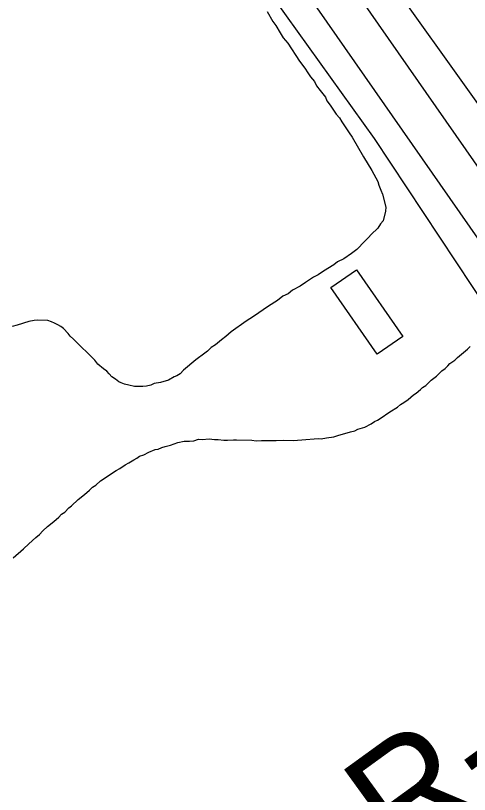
# Model space of a CAD drawing. Extents: x 3892998 to 3931244, y 278583 to 304547.
# Drawn here: x 3902660 to 3902995, y 300010 to 300585 of the extents above; entities that cross this region are included whole.
import ezdxf

# ---------------------------------------------------------------- set-up
doc = ezdxf.new("R2010")
doc.units = 0
for name, color, linetype in [('V-BLDG-OTLN', 7, 'Continuous'), ('V-LEVE-TOET', 7, 'Continuous'), ('V-RIVR-EDGE', 7, 'Continuous'), ('V-RIVR-RANG-IDEN', 7, 'Continuous'), ('V-SITE-VEGE', 7, 'Continuous'), ('V-SURV-LINE', 7, 'Continuous')]:
    doc.layers.add(name, color=color, linetype=linetype)

msp = doc.modelspace()

# ---------------------------------------------------------------- linework, layer by layer
at = {"layer": 'V-BLDG-OTLN'}
msp.add_lwpolyline([(3902911.64, 300397.34), (3902945.82, 300347.98), (3902927, 300334.96), (3902892.82, 300384.31)], close=True, dxfattribs=at)
at = {"layer": 'V-LEVE-TOET'}
for points in [[(3903452.38, 299861.72), (3903382.38, 299964.09), (3903263.29, 300140.45), (3903133.47, 300328.87), (3903011.06, 300506.23), (3902924.29, 300627.89), (3902825.08, 300772.08), (3902724.48, 300918.67), (3902644.68, 301031.66), (3902538.59, 301190.22), (3902437.41, 301330.64), (3902390.92, 301390.34), (3902362.49, 301423.12), (3902294.62, 301510.73)], [(3903267, 299989.86), (3903188.27, 300109.48), (3903098.29, 300237.84), (3903009.37, 300366.85), (3902925.07, 300494.16), (3902827.61, 300630.25), (3902735.31, 300761.97), (3902652.53, 300877.86)]]:
    msp.add_lwpolyline(points, dxfattribs=at)
at = {"layer": 'V-RIVR-EDGE'}
msp.add_spline([(3901800, 302280.75), (3901821.35, 302255.34), (3901852.83, 302218.35), (3901878.47, 302180.89), (3901907.49, 302131.77), (3901945.24, 302080.2), (3901978.64, 302034.47), (3902005.75, 302000.41), (3902060.94, 301932.77), (3902101.62, 301884.59), (3902148.1, 301829.11), (3902188.29, 301780.94), (3902273.02, 301676.32), (3902336.45, 301599.91), (3902373.23, 301550.29), (3902435.66, 301461.75), (3902481.16, 301400.45), (3902498.08, 301370.78), (3902573.59, 301268.61), (3902614.73, 301212.18), (3902639.89, 301174.72), (3902676.67, 301122.67), (3902702.33, 301090.07), (3902717.81, 301067.69), (3902729.44, 301058.92), (3902740.57, 301042.38), (3902748.78, 301020.99), (3902799.1, 300946.56), (3902823.28, 300904.74), (3902856.18, 300858.52), (3902877.48, 300828.85), (3902907.5, 300791.87), (3902952.98, 300723.76), (3902991.21, 300669.28), (3903039.12, 300603.11), (3903064.78, 300571.48), (3903083.18, 300547.64), (3903091.39, 300530.14), (3903107.84, 300506.3), (3903122.84, 300483.44), (3903163.5, 300427.49), (3903201.74, 300377.86), (3903235.14, 300335.05), (3903245.78, 300316.08), (3903281.58, 300261.11), (3903312.56, 300219.76), (3903345.46, 300170.63), (3903361.42, 300144.85), (3903395.3, 300097.17), (3903411.74, 300069.94), (3903428.65, 300032.02), (3903446.53, 299997.98), (3903470.24, 299963.44), (3903493.46, 299926.47), (3903530.23, 299871.51), (3903555.4, 299838.91), (3903589.29, 299796.09), (3903617.86, 299762.99), (3903644.98, 299729.9), (3903672.1, 299699.24), (3903702.08, 299649.63), (3903724.35, 299620.44), (3903758.25, 299583.45), (3903801.36, 299535.75), (3903821.21, 299511.9), (3903855.09, 299466.66), (3903910.27, 299394.65), (3903941.22, 299339.21), (3903956.21, 299315.86), (3903981.85, 299275.49), (3904009.44, 299236.08), (3904049.14, 299189.85), (3904076.74, 299156.27)], degree=3, dxfattribs=at)
at = {"layer": 'V-SITE-VEGE'}
for points in [[(3902845.73, 300587.87), (3902849.9, 300580.39), (3902852.19, 300577.62), (3902855.22, 300572.1), (3902857.5, 300568.55), (3902860.95, 300564.59), (3902869.7, 300551.18), (3902873.51, 300546.04), (3902875.79, 300542.49), (3902877.7, 300539.73), (3902880.76, 300536.16), (3902882.27, 300533.02), (3902884.94, 300529.46), (3902888.76, 300524.71), (3902889.88, 300521.96), (3902892.17, 300518.8), (3902896.74, 300512.09), (3902899.04, 300509.32), (3902900.94, 300506.55), (3902906.26, 300498.27), (3902908.55, 300495.11), (3902916.88, 300480.53), (3902922.96, 300470.67), (3902927.5, 300462.4), (3902928.24, 300459.66), (3902929.74, 300456.12), (3902930.86, 300452.98), (3902933.43, 300443.57), (3902932.98, 300440.46), (3902931.31, 300433.46), (3902929.31, 300431.15), (3902927.31, 300428.07), (3902922.55, 300423.46), (3902920.56, 300421.16), (3902915.8, 300416.55), (3902913.81, 300414.25), (3902911.83, 300412.33), (3902907.87, 300409.27), (3902902.34, 300405.47), (3902897.62, 300403.21), (3902894.86, 300400.91), (3902887.36, 300396.35), (3902883.42, 300393.69), (3902879.87, 300391.8), (3902873.95, 300388), (3902870.01, 300385.33), (3902864.49, 300382.3), (3902861.33, 300379.63), (3902857.39, 300377.74), (3902853.44, 300374.69), (3902846.73, 300370.51), (3902835.68, 300362.89), (3902830.16, 300359.47), (3902819.1, 300351.47), (3902815.14, 300348.02), (3902811.98, 300345.73)], [(3902811.98, 300345.73), (3902807.62, 300341.9), (3902804.46, 300340.01), (3902801.69, 300337.32), (3902797.74, 300334.27), (3902794.97, 300332.36), (3902792.99, 300330.84), (3902783.89, 300323.19), (3902781.5, 300320.5), (3902779.13, 300318.98), (3902777.17, 300318.23), (3902772.84, 300315.96), (3902766.95, 300314.11), (3902762.26, 300313.41), (3902759.9, 300312.28), (3902756.77, 300311.55), (3902754.03, 300311.21), (3902747.79, 300311.31), (3902743.51, 300312.16), (3902740.4, 300313), (3902738.07, 300313.82), (3902736.14, 300314.63), (3902733.83, 300316.62), (3902731.12, 300318.23), (3902729.21, 300320.6), (3902727.3, 300322.59), (3902724.98, 300324.19), (3902720.75, 300327.77), (3902718.46, 300330.54), (3902712.32, 300336.89), (3902709.25, 300339.67), (3902706.56, 300342.45), (3902702.72, 300346.03), (3902700.42, 300348.4), (3902698.89, 300350.38), (3902695.44, 300353.95), (3902693.52, 300355.55), (3902691.2, 300356.75), (3902688.87, 300357.97), (3902686.55, 300358.79), (3902683.84, 300360), (3902676.04, 300360.13), (3902673.69, 300359.78), (3902669.77, 300359.07), (3902661.14, 300356.48), (3902657.61, 300355.37)], [(3902716.87, 300236.91), (3902719.24, 300238.43), (3902722.8, 300241.5), (3902734.25, 300249.11), (3902737, 300250.62), (3902740.95, 300253.29), (3902743.71, 300254.8), (3902747.26, 300257.08), (3902749.62, 300258.21), (3902751.6, 300259.74), (3902754.74, 300260.86), (3902758.28, 300262.75), (3902763, 300264.62), (3902765.34, 300264.97), (3902768.09, 300266.09), (3902770.45, 300266.84), (3902774.37, 300267.94), (3902779.86, 300269.8), (3902784.56, 300270.89), (3902788.46, 300270.82), (3902791.59, 300271.16), (3902795.12, 300272.27), (3902797.85, 300272.22), (3902802.93, 300272.53), (3902806.83, 300272.07), (3902809.56, 300272.02), (3902813.84, 300271.56), (3902816.57, 300271.51), (3902820.87, 300271.83), (3902823.21, 300271.79), (3902834.52, 300271.6), (3902837.64, 300271.16), (3902841.54, 300271.48), (3902852.47, 300271.3), (3902857.54, 300271.6), (3902864.96, 300271.48), (3902871.21, 300271.76), (3902883.32, 300272.73), (3902885.66, 300272.68), (3902889.57, 300273.4), (3902895.05, 300274.09), (3902898.58, 300275.2), (3902901.32, 300275.93), (3902907.21, 300277.78), (3902910.34, 300278.51), (3902912.7, 300279.64), (3902917.8, 300281.11), (3902922.53, 300283.77), (3902924.89, 300285.29), (3902927.25, 300286.42), (3902929.22, 300287.56), (3902936.33, 300292.51), (3902941.85, 300295.93), (3902944.23, 300297.84), (3902946.59, 300299.36), (3902949.75, 300301.65), (3902953.71, 300305.09), (3902955.68, 300306.23), (3902958.85, 300308.91), (3902960.44, 300310.44), (3902962.8, 300311.96), (3902966.77, 300315.8), (3902970.73, 300318.85), (3902974.69, 300322.69), (3902977.07, 300324.6), (3902979.05, 300326.51), (3902980.64, 300328.05), (3902984.2, 300330.72), (3902986.18, 300332.64), (3902993.7, 300338.75), (3902995.68, 300340.67)], [(3902658.24, 300184.84), (3902665.76, 300191.35), (3902669.73, 300195.18), (3902674.88, 300199.77), (3902677.65, 300202.07), (3902680.04, 300204.76), (3902683.6, 300207.82), (3902688.35, 300211.64), (3902691.91, 300214.71), (3902693.9, 300217.01), (3902696.27, 300218.54), (3902699.44, 300221.6), (3902701.42, 300223.13), (3902706.18, 300227.73), (3902710.93, 300231.55), (3902714.49, 300234.61), (3902716.87, 300236.91)]]:
    msp.add_lwpolyline(points, dxfattribs=at)
at = {"layer": 'V-SURV-LINE'}
for points in [[(3902484.88, 301213), (3903118.38, 300305.22)], [(3903093.78, 300288.06), (3902460.28, 301195.83)]]:
    msp.add_lwpolyline(points, dxfattribs=at)

# ---------------------------------------------------------------- texts
at = {"layer": 'V-RIVR-RANG-IDEN'}
msp.add_text('R-13.7', height=83, rotation=35.93094, dxfattribs=at).set_placement((3902943.87, 299956.05))

doc.saveas('drawing.dxf')
